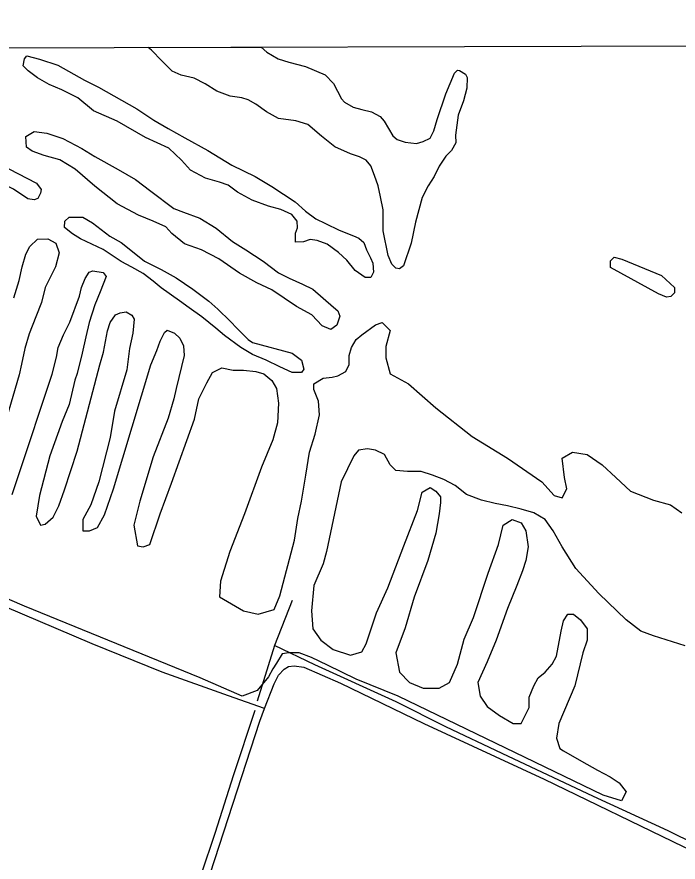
# Model space of a CAD drawing. Extents: x 3355724 to 3393621, y 594744 to 620174.
# Drawn here: x 3366177 to 3367591, y 616587 to 618395 of the extents above; entities that cross this region are included whole.
import ezdxf

# ---------------------------------------------------------------- set-up
doc = ezdxf.new("R2010")
doc.units = 0
for name, color, linetype in [('V-DTCH-CNTR', 7, 'Continuous'), ('V-GRID-FRAM', 7, 'Continuous'), ('V-SITE-VEGE', 7, 'Continuous'), ('V-TOPO-SHOR', 7, 'Continuous')]:
    doc.layers.add(name, color=color, linetype=linetype)

msp = doc.modelspace()

# ---------------------------------------------------------------- linework, layer by layer
at = {"layer": 'V-DTCH-CNTR'}
for points in [[(3366706.7, 616915.9), (3366629.6, 616942.8), (3366487.9, 616993.2), (3366338.5, 617053.9), (3366111.3, 617149.9), (3365886.1, 617254.2)], [(3366309.4, 615679.3), (3366369.3, 615870.8), (3366461.2, 616159.1), (3366524, 616355.4), (3366527, 616364.7), (3366581.1, 616533.8), (3366696.2, 616888.7), (3366706.7, 616915.9), (3366726.9, 616968.3), (3366736.4, 616986.8), (3366748.7, 616999.9), (3366757.6, 617005.4), (3366770, 617006.8), (3366790.6, 617004.1), (3366868.8, 616970), (3367047.3, 616883.3), (3367304.1, 616764.5), (3367601.4, 616620.5), (3367659.8, 616593.2), (3367711.3, 616575.5), (3367737.3, 616570.1), (3367758.6, 616569.4), (3367778.5, 616570.8), (3367806.8, 616572.4)]]:
    msp.add_lwpolyline(points, dxfattribs=at)
at = {"layer": 'V-GRID-FRAM'}
msp.add_lwpolyline([(3359807.6, 618312.1), (3391397.2, 618394.8), (3391452.7, 600211.2), (3359847.2, 600128.5), (3359807.6, 618312.1)], dxfattribs=at)
at = {"layer": 'V-SITE-VEGE'}
for p, q in [((3366457.8, 618329.5), (3366699.5, 618330.1)), ((3366465.1, 618323.9), (3366457.8, 618329.5)), ((3366487.2, 618300.5), (3366465.1, 618323.9)), ((3366699.5, 618330.1), (3366711.6, 618319.6)), ((3366711.6, 618319.6), (3366735.8, 618305.2)), ((3366735.8, 618305.2), (3366758.6, 618298.3)), ((3366509.4, 618278.4), (3366487.2, 618300.5)), ((3366758.6, 618298.3), (3366794.5, 618288.7)), ((3366794.5, 618288.7), (3366835.9, 618270.9)), ((3366528.7, 618270.2), (3366509.4, 618278.4)), ((3366556.4, 618264), (3366528.7, 618270.2)), ((3366835.9, 618270.9), (3366853.9, 618252.3)), ((3367094.2, 618230.1), (3367112.8, 618274.3)), ((3367112.8, 618274.3), (3367119, 618281.2)), ((3367119, 618281.2), (3367123.1, 618280.5)), ((3367123.1, 618280.5), (3367136.3, 618272.3)), ((3367136.3, 618272.3), (3367139.7, 618265.4)), ((3367139.7, 618265.4), (3367139.1, 618242.6)), ((3366579.9, 618251.7), (3366556.4, 618264)), ((3366604.7, 618235.8), (3366579.9, 618251.7)), ((3366853.9, 618252.3), (3366871.3, 618219.9)), ((3366633.1, 618225.5), (3366604.7, 618235.8)), ((3367075.7, 618175.5), (3367094.2, 618230.1)), ((3367139.1, 618242.6), (3367132.2, 618215.6)), ((3366657.9, 618221.5), (3366633.1, 618225.5)), ((3366671.8, 618217.4), (3366657.9, 618221.5)), ((3366688.3, 618208.4), (3366671.8, 618217.4)), ((3366871.3, 618219.9), (3366877.5, 618212.3)), ((3366877.5, 618212.3), (3366896.2, 618202)), ((3367132.2, 618215.6), (3367120.6, 618184.6)), ((3366710.5, 618191.9), (3366688.3, 618208.4)), ((3366896.2, 618202), (3366914.8, 618196.5)), ((3366914.8, 618196.5), (3366934.9, 618191.7)), ((3366736.7, 618177.5), (3366710.5, 618191.9)), ((3366773.3, 618172.7), (3366736.7, 618177.5)), ((3366934.9, 618191.7), (3366953.5, 618182.1)), ((3366953.5, 618182.1), (3366962.5, 618171.8)), ((3367068.2, 618151.3), (3367075.7, 618175.5)), ((3367120.6, 618184.6), (3367114.5, 618141.7)), ((3366798.9, 618164.5), (3366773.3, 618172.7)), ((3366828.6, 618139.7), (3366798.9, 618164.5)), ((3366962.5, 618171.8), (3366980.5, 618140.7)), ((3366857, 618117), (3366828.6, 618139.7)), ((3366980.5, 618140.7), (3366990.2, 618132.5)), ((3367060.6, 618135.4), (3367068.2, 618151.3)), ((3367114.5, 618141.7), (3367115.2, 618125.2)), ((3366990.2, 618132.5), (3367007.5, 618127)), ((3367007.5, 618127), (3367031.7, 618124.3)), ((3367031.7, 618124.3), (3367045.5, 618128.5)), ((3367045.5, 618128.5), (3367060.6, 618135.4)), ((3367115.2, 618125.2), (3367106.3, 618109.3)), ((3366890.2, 618101.9), (3366857, 618117)), ((3367106.3, 618109.3), (3367093.9, 618096.8)), ((3366909.5, 618095.7), (3366890.2, 618101.9)), ((3366924, 618088.1), (3366909.5, 618095.7)), ((3366933.7, 618076.4), (3366924, 618088.1)), ((3367093.9, 618096.8), (3367080.1, 618075.4)), ((3366941.4, 618055.7), (3366933.7, 618076.4)), ((3367080.1, 618075.4), (3367069.1, 618053.3)), ((3366949.7, 618033.7), (3366941.4, 618055.7)), ((3367069.1, 618053.3), (3367056.7, 618033.2)), ((3366954.6, 618010.2), (3366949.7, 618033.7)), ((3367056.7, 618033.2), (3367043.7, 618008.3)), ((3366960.2, 617981.9), (3366954.6, 618010.2)), ((3367043.7, 618008.3), (3367029.3, 617955.8)), ((3366960.3, 617937), (3366960.2, 617981.9)), ((3367029.3, 617955.8), (3367019.7, 617910.9)), ((3366970.8, 617884.6), (3366960.3, 617937)), ((3366205.1, 617903.5), (3366221.6, 617919.5)), ((3366221.6, 617919.5), (3366243.7, 617920.2)), ((3366243.7, 617920.2), (3366260.3, 617910.6)), ((3366260.3, 617910.6), (3366267.9, 617889.9)), ((3367019.7, 617910.9), (3367003.3, 617862.6)), ((3366188.6, 617860), (3366196.1, 617887.6)), ((3366196.1, 617887.6), (3366205.1, 617903.5)), ((3366267.9, 617889.9), (3366259.7, 617860.2)), ((3366978.4, 617866), (3366970.8, 617884.6)), ((3366181.8, 617831), (3366188.6, 617860)), ((3366259.7, 617860.2), (3366237.7, 617815.9)), ((3366331.6, 617848.6), (3366339.8, 617851.4)), ((3366339.8, 617851.4), (3366361.9, 617848)), ((3366987.4, 617857.7), (3366978.4, 617866)), ((3366995, 617856.3), (3366987.4, 617857.7)), ((3367003.3, 617862.6), (3366995, 617856.3)), ((3366315.7, 617816.1), (3366323.3, 617835.5)), ((3366323.3, 617835.5), (3366331.6, 617848.6)), ((3366368.2, 617839.7), (3366355.1, 617806.5)), ((3366361.9, 617848), (3366368.2, 617839.7)), ((3366170.8, 617793.7), (3366181.8, 617831)), ((3366237.7, 617815.9), (3366229.5, 617784.2)), ((3366311, 617797.5), (3366315.7, 617816.1)), ((3366290.4, 617742.2), (3366311, 617797.5)), ((3366355.1, 617806.5), (3366344.1, 617778.9)), ((3366229.5, 617784.2), (3366217.9, 617753.1)), ((3366344.1, 617778.9), (3366331.8, 617740.9)), ((3366387.7, 617757.6), (3366398, 617761.8)), ((3366398, 617761.8), (3366410.5, 617763.9)), ((3366410.5, 617763.9), (3366422.9, 617757)), ((3366217.9, 617753.1), (3366203.4, 617717.1)), ((3366276.6, 617714.5), (3366290.4, 617742.2)), ((3366371.2, 617723.7), (3366376.7, 617741)), ((3366376.7, 617741), (3366387.7, 617757.6)), ((3366422.9, 617757), (3366427.7, 617748)), ((3366427.7, 617748), (3366425.1, 617718.3)), ((3366943.7, 617736.5), (3366958.3, 617741.3)), ((3366958.3, 617741.3), (3366975.3, 617724.3)), ((3366331.8, 617740.9), (3366324.3, 617710.5)), ((3366362.3, 617678.1), (3366371.2, 617723.7)), ((3366492.7, 617719.9), (3366498.2, 617724.7)), ((3366498.2, 617724.7), (3366514.1, 617718.5)), ((3366914.5, 617714.5), (3366943.7, 617736.5)), ((3366975.3, 617724.3), (3366965.6, 617690.2)), ((3366203.4, 617717.1), (3366194.5, 617685.4)), ((3366265.6, 617687.6), (3366276.6, 617714.5)), ((3366324.3, 617710.5), (3366316.8, 617675.3)), ((3366425.1, 617718.3), (3366418.2, 617685.9)), ((3366483.8, 617701.2), (3366492.7, 617719.9)), ((3366514.1, 617718.5), (3366525.9, 617707.5)), ((3366525.9, 617707.5), (3366533.5, 617691)), ((3366902.3, 617704.8), (3366914.5, 617714.5)), ((3366261.6, 617666.9), (3366265.6, 617687.6)), ((3366476.2, 617681.2), (3366483.8, 617701.2)), ((3366533.5, 617691), (3366534.9, 617670.3)), ((3366887.7, 617670.7), (3366892.6, 617687.7)), ((3366892.6, 617687.7), (3366902.3, 617704.8)), ((3366965.6, 617690.2), (3366965.6, 617665.8)), ((3366194.5, 617685.4), (3366187, 617652.2)), ((3366316.8, 617675.3), (3366305.8, 617631.8)), ((3366354.8, 617650.5), (3366362.3, 617678.1)), ((3366418.2, 617685.9), (3366412.1, 617640.3)), ((3366463.9, 617650.8), (3366476.2, 617681.2)), ((3366534.9, 617670.3), (3366517.6, 617600)), ((3366887.7, 617651.2), (3366887.7, 617670.7)), ((3366187, 617652.2), (3366182.2, 617629.4)), ((3366252.7, 617631), (3366261.6, 617666.9)), ((3366383.7, 617385.6), (3366463.9, 617650.8)), ((3366880.4, 617636.6), (3366887.7, 617651.2)), ((3366965.6, 617665.8), (3366975.3, 617631.7)), ((3366305.8, 617466), (3366354.8, 617650.5)), ((3366412.1, 617640.3), (3366386.2, 617551.3)), ((3366583.4, 617612.2), (3366595.5, 617634.1)), ((3366595.5, 617634.1), (3366615, 617643.9)), ((3366615, 617643.9), (3366639.4, 617639)), ((3366639.4, 617639), (3366661.3, 617639)), ((3366661.3, 617639), (3366688.1, 617636.6)), ((3366688.1, 617636.6), (3366705.1, 617631.7)), ((3366863.3, 617626.8), (3366880.4, 617636.6)), ((3366182.2, 617629.4), (3366154.9, 617536.7)), ((3366179.2, 617410), (3366252.7, 617631)), ((3366301, 617617.9), (3366288.8, 617565.9)), ((3366305.8, 617631.8), (3366301, 617617.9)), ((3366705.1, 617631.7), (3366722.1, 617617.1)), ((3366722.1, 617617.1), (3366731.9, 617600)), ((3366812.2, 617609.8), (3366831.7, 617622)), ((3366831.7, 617622), (3366851.2, 617624.4)), ((3366851.2, 617624.4), (3366863.3, 617626.8)), ((3366975.3, 617631.7), (3367014.3, 617609.8)), ((3366517.6, 617600), (3366512.8, 617578.1)), ((3366566.3, 617578.1), (3366583.4, 617612.2)), ((3366731.9, 617600), (3366736.7, 617568.4)), ((3366812.2, 617597.6), (3366812.2, 617609.8)), ((3366822, 617573.2), (3366812.2, 617597.6)), ((3367014.3, 617609.8), (3367072.7, 617558.6)), ((3366288.8, 617565.9), (3366274.2, 617529.4)), ((3366512.8, 617578.1), (3366500.6, 617536.7)), ((3366556.6, 617534.2), (3366566.3, 617578.1)), ((3366736.7, 617568.4), (3366734.3, 617526.9)), ((3366824.4, 617544), (3366822, 617573.2)), ((3366386.2, 617551.3), (3366376.4, 617495.3)), ((3366814.6, 617502.6), (3366824.4, 617544)), ((3367072.7, 617558.6), (3367150.6, 617497.7)), ((3366274.2, 617529.4), (3366247.4, 617456.3)), ((3366500.6, 617536.7), (3366468.9, 617453.8)), ((3366507.9, 617397.8), (3366556.6, 617534.2)), ((3366734.3, 617526.9), (3366724.6, 617490.4)), ((3366376.4, 617495.3), (3366352.1, 617400.2)), ((3366724.6, 617490.4), (3366700.2, 617431.9)), ((3366802.5, 617463.6), (3366814.6, 617502.6)), ((3367150.6, 617497.7), (3367226.1, 617451.4)), ((3366926.6, 617470.9), (3366907.2, 617468.5)), ((3366943.7, 617468.5), (3366926.6, 617470.9)), ((3366247.4, 617456.3), (3366225.5, 617371)), ((3366279, 617383.2), (3366305.8, 617466)), ((3366468.9, 617453.8), (3366439.7, 617358.8)), ((3366795.2, 617414.9), (3366802.5, 617463.6)), ((3366897.4, 617456.3), (3366870.6, 617400.2)), ((3366907.2, 617468.5), (3366897.4, 617456.3)), ((3366963.2, 617458.7), (3366943.7, 617468.5)), ((3366975.3, 617436.8), (3366963.2, 617458.7)), ((3367343, 617451.4), (3367364.9, 617463.6)), ((3367364.9, 617463.6), (3367396.5, 617458.7)), ((3367396.5, 617458.7), (3367428.2, 617436.8)), ((3366987.5, 617424.6), (3366975.3, 617436.8)), ((3367226.1, 617451.4), (3367299.1, 617400.2)), ((3367347.8, 617410), (3367343, 617451.4)), ((3367428.2, 617436.8), (3367457.4, 617410)), ((3366700.2, 617431.9), (3366663.7, 617332)), ((3367011.9, 617422.2), (3366987.5, 617424.6)), ((3367041.1, 617422.2), (3367011.9, 617422.2)), ((3367065.4, 617414.9), (3367041.1, 617422.2)), ((3366167, 617373.4), (3366179.2, 617410)), ((3366352.1, 617400.2), (3366335, 617351.5)), ((3366483.5, 617332), (3366507.9, 617397.8)), ((3366785.4, 617358.8), (3366795.2, 617414.9)), ((3366870.6, 617400.2), (3366839, 617251.6)), ((3367089.8, 617405.1), (3367065.4, 617414.9)), ((3367114.1, 617392.9), (3367089.8, 617405.1)), ((3367299.1, 617400.2), (3367325.9, 617371)), ((3367352.7, 617385.6), (3367347.8, 617410)), ((3367457.4, 617410), (3367489, 617380.7)), ((3366266.9, 617349.1), (3366279, 617383.2)), ((3366364.2, 617329.6), (3366383.7, 617385.6)), ((3367043.5, 617378.3), (3367060.5, 617388.1)), ((3367060.5, 617388.1), (3367072.7, 617380.7)), ((3367072.7, 617380.7), (3367082.5, 617368.6)), ((3367138.5, 617373.4), (3367114.1, 617392.9)), ((3367343, 617366.1), (3367352.7, 617385.6)), ((3367489, 617380.7), (3367537.7, 617361.3)), ((3366225.5, 617371), (3366218.2, 617327.1)), ((3367033.8, 617339.3), (3367043.5, 617378.3)), ((3367082.5, 617368.6), (3367082.5, 617356.4)), ((3367170.1, 617361.3), (3367138.5, 617373.4)), ((3367325.9, 617371), (3367343, 617366.1)), ((3366254.7, 617324.7), (3366266.9, 617349.1)), ((3366335, 617351.5), (3366318, 617319.8)), ((3366439.7, 617358.8), (3366427.5, 617307.6)), ((3366778.1, 617322.3), (3366785.4, 617358.8)), ((3367082.5, 617356.4), (3367080, 617332)), ((3367199.3, 617353.9), (3367170.1, 617361.3)), ((3367226.1, 617349.1), (3367199.3, 617353.9)), ((3367255.3, 617341.8), (3367226.1, 617349.1)), ((3367537.7, 617361.3), (3367574.3, 617351.5)), ((3367574.3, 617351.5), (3367598.6, 617334.5)), ((3366218.2, 617327.1), (3366227.9, 617307.6)), ((3366349.6, 617302.8), (3366364.2, 617329.6)), ((3366461.6, 617266.2), (3366483.5, 617332)), ((3366663.7, 617332), (3366632.1, 617251.6)), ((3367004.6, 617263.8), (3367033.8, 617339.3)), ((3367080, 617332), (3367072.7, 617290.6)), ((3367282.1, 617334.5), (3367255.3, 617341.8)), ((3367306.4, 617319.8), (3367282.1, 617334.5)), ((3366227.9, 617307.6), (3366237.6, 617310.1)), ((3366237.6, 617310.1), (3366254.7, 617324.7)), ((3366318, 617319.8), (3366318, 617295.5)), ((3366427.5, 617307.6), (3366434.9, 617263.8)), ((3366770.8, 617276), (3366778.1, 617322.3)), ((3367206.6, 617266.2), (3367216.4, 617307.6)), ((3367216.4, 617307.6), (3367235.8, 617319.8)), ((3367235.8, 617319.8), (3367255.3, 617312.5)), ((3367255.3, 617312.5), (3367265.1, 617295.5)), ((3367323.5, 617295.5), (3367306.4, 617319.8)), ((3366318, 617295.5), (3366332.6, 617295.5)), ((3366332.6, 617295.5), (3366349.6, 617302.8)), ((3367072.7, 617290.6), (3367055.7, 617232.1)), ((3367265.1, 617295.5), (3367269.9, 617261.4)), ((3367343, 617261.4), (3367323.5, 617295.5)), ((3366739.2, 617156.6), (3366770.8, 617276)), ((3366434.9, 617263.8), (3366447, 617261.4)), ((3366447, 617261.4), (3366461.6, 617266.2)), ((3366970.5, 617173.6), (3367004.6, 617263.8)), ((3367184.7, 617205.3), (3367206.6, 617266.2)), ((3367269.9, 617261.4), (3367265.1, 617232.1)), ((3367372.2, 617215.1), (3367343, 617261.4)), ((3366193.8, 617134.7), (3365933.3, 617244.3)), ((3366632.1, 617251.6), (3366612.6, 617188.3)), ((3366839, 617251.6), (3366831.7, 617224.8)), ((3366831.7, 617224.8), (3366812.2, 617178.5)), ((3367055.7, 617232.1), (3367026.5, 617154.1)), ((3367265.1, 617232.1), (3367257.8, 617210.2)), ((3367153.1, 617110.3), (3367184.7, 617205.3)), ((3367257.8, 617210.2), (3367245.6, 617178.5)), ((3367420.9, 617161.5), (3367372.2, 617215.1)), ((3366612.6, 617188.3), (3366610.1, 617154.2)), ((3366812.2, 617178.5), (3366807.3, 617124.9)), ((3366946.1, 617120), (3366970.5, 617173.6)), ((3367245.6, 617178.5), (3367226.1, 617129.8)), ((3366610.1, 617154.2), (3366661.3, 617124.9)), ((3366727, 617127.3), (3366739.2, 617156.6)), ((3367026.5, 617154.1), (3367007, 617088.4)), ((3367479.3, 617105.4), (3367420.9, 617161.5)), ((3366568.8, 616981.2), (3366193.8, 617134.7)), ((3366692.9, 617117.6), (3366727, 617127.3)), ((3367226.1, 617129.8), (3367201.8, 617061.6)), ((3366661.3, 617124.9), (3366692.9, 617117.6)), ((3366807.3, 617124.9), (3366809.8, 617085.9)), ((3366924.2, 617054.3), (3366946.1, 617120)), ((3367133.6, 617064), (3367153.1, 617110.3)), ((3367345.4, 617103), (3367355.1, 617117.6)), ((3367355.1, 617117.6), (3367367.3, 617117.6)), ((3367367.3, 617117.6), (3367381.9, 617105.4)), ((3367340.5, 617081.1), (3367345.4, 617103)), ((3367381.9, 617105.4), (3367396.5, 617085.9)), ((3367510.9, 617081.1), (3367479.3, 617105.4)), ((3366809.8, 617085.9), (3366826.8, 617061.6)), ((3367007, 617088.4), (3366987.5, 617034.8)), ((3367330.8, 617027.5), (3367340.5, 617081.1)), ((3367396.5, 617085.9), (3367396.5, 617061.6)), ((3367537.7, 617071.3), (3367510.9, 617081.1)), ((3366826.8, 617061.6), (3366853.6, 617042.1)), ((3366914.5, 617037.2), (3366924.2, 617054.3)), ((3367119, 617010.4), (3367133.6, 617064)), ((3367201.8, 617061.6), (3367182.3, 617015.3)), ((3367396.5, 617061.6), (3367386.8, 617034.8)), ((3367605.9, 617049.4), (3367537.7, 617071.3)), ((3366853.6, 617042.1), (3366890.1, 617029.9)), ((3366890.1, 617029.9), (3366914.5, 617037.2)), ((3366744, 617032.3), (3366731.9, 617012.8)), ((3366758.7, 617034.8), (3366744, 617032.3)), ((3366780.6, 617034.8), (3366758.7, 617034.8)), ((3366807.3, 617025), (3366780.6, 617034.8)), ((3366841.4, 617008), (3366807.3, 617025)), ((3366987.5, 617034.8), (3366994.8, 616993.3)), ((3367321.1, 617010.4), (3367330.8, 617027.5)), ((3367386.8, 617034.8), (3367369.7, 616964.1)), ((3366724.6, 617000.7), (3366714.8, 616983.6)), ((3366731.9, 617012.8), (3366724.6, 617000.7)), ((3366902.3, 616978.7), (3366841.4, 617008)), ((3367101.9, 616971.4), (3367119, 617010.4)), ((3367182.3, 617015.3), (3367162.8, 616971.4)), ((3367306.4, 616993.3), (3367321.1, 617010.4)), ((3366714.8, 616983.6), (3366690.5, 616954.4)), ((3366994.8, 616993.3), (3367016.7, 616971.4)), ((3367291.8, 616981.2), (3367306.4, 616993.3)), ((3366658.8, 616942.2), (3366568.8, 616981.2)), ((3366992.4, 616942.2), (3366902.3, 616978.7)), ((3367016.7, 616971.4), (3367045.9, 616959.2)), ((3367080, 616959.2), (3367101.9, 616971.4)), ((3367162.8, 616971.4), (3367167.7, 616942.2)), ((3367272.4, 616939.7), (3367282.1, 616964.1)), ((3367282.1, 616964.1), (3367291.8, 616981.2)), ((3367369.7, 616964.1), (3367335.7, 616883.7)), ((3366690.5, 616954.4), (3366658.8, 616942.2)), ((3367045.9, 616959.2), (3367080, 616959.2)), ((3367430.6, 616730.2), (3366992.4, 616942.2)), ((3367167.7, 616942.2), (3367182.3, 616920.2)), ((3367272.4, 616917.8), (3367272.4, 616939.7)), ((3367182.3, 616920.2), (3367209.1, 616900.8)), ((3367255.3, 616883.7), (3367272.4, 616917.8)), ((3367209.1, 616900.8), (3367238.3, 616883.7)), ((3367238.3, 616883.7), (3367255.3, 616883.7)), ((3367335.7, 616883.7), (3367330.8, 616852)), ((3367330.8, 616852), (3367338.1, 616830.1)), ((3367338.1, 616830.1), (3367345.4, 616825.2)), ((3367345.4, 616825.2), (3367384.4, 616803.3)), ((3367384.4, 616803.3), (3367418.4, 616783.8)), ((3367418.4, 616783.8), (3367445.2, 616769.2)), ((3367445.2, 616769.2), (3367464.7, 616757)), ((3367464.7, 616757), (3367479.3, 616737.5)), ((3367469.6, 616718), (3367430.6, 616730.2)), ((3367479.3, 616737.5), (3367469.6, 616718))]:
    msp.add_line(p, q, dxfattribs=at)
for points in [[(3366918.9, 617912.1), (3366924.5, 617896.9), (3366932.8, 617879.7), (3366938.4, 617867.9), (3366939.8, 617848.6), (3366933.6, 617837.6), (3366921.9, 617837.5), (3366900.4, 617852.7), (3366882.4, 617874.7), (3366864.4, 617891.2), (3366840.2, 617908.4), (3366818.8, 617916.7), (3366804.3, 617918.7), (3366789.8, 617913.9), (3366772.6, 617913.1), (3366772.5, 617932.5), (3366777.3, 617943.5), (3366776.6, 617958), (3366764.8, 617972.5), (3366741.3, 617982.8), (3366715.1, 617990.3), (3366680.5, 618002.7), (3366648.7, 618019.9), (3366628.7, 618035), (3366610, 618041.2), (3366580.3, 618050.1), (3366548.5, 618067.3), (3366529.1, 618088.6), (3366502.2, 618114.1), (3366452.4, 618136.8), (3366391.6, 618171.8), (3366341.1, 618193.8), (3366307.2, 618222), (3366273.4, 618238.5), (3366246.4, 618250.2), (3366221.5, 618264.6), (3366201.5, 618279.1), (3366190.4, 618290.1), (3366193.8, 618305.3), (3366198.6, 618311.5), (3366225.6, 618304.7), (3366265, 618291.7), (3366321.6, 618259.4), (3366352, 618244.2), (3366433.6, 618198.2), (3366470.3, 618174.1), (3366500.7, 618156.2), (3366535.9, 618136.3), (3366585.7, 618108.8), (3366636.9, 618077.8), (3366686.6, 618053.1), (3366721.9, 618032.4), (3366772.4, 617999.4), (3366794.5, 617979.5), (3366816.6, 617962.9), (3366836.7, 617952.6), (3366866.4, 617938.9), (3366896.8, 617926.5), (3366907.9, 617921.7)], [(3366853.7, 617773.9), (3366863.3, 617766.3), (3366867.5, 617754.6), (3366861.3, 617735.2), (3366848.2, 617726.2), (3366829.6, 617734.4), (3366807.4, 617757.9), (3366774.9, 617775.1), (3366722.4, 617810.8), (3366689.9, 617825.9), (3366653.3, 617846.6), (3366609, 617877.5), (3366571.7, 617896.8), (3366535.8, 617909.1), (3366508.1, 617931.2), (3366495.6, 617945.6), (3366468.7, 617958), (3366436.9, 617971), (3366391.3, 617995.1), (3366344.2, 618033), (3366302.1, 618068.8), (3366268.9, 618089.4), (3366235.7, 618098.3), (3366210.1, 618107.9), (3366197.7, 618116.2), (3366196.3, 618138.9), (3366214.2, 618150), (3366241.1, 618145.9), (3366275.7, 618135), (3366316.4, 618113), (3366344.1, 618096.5), (3366393.9, 618068.3), (3366430.5, 618047), (3366463.7, 618022.2), (3366512.8, 617985), (3366533.5, 617977.5), (3366568.1, 617964.4), (3366603.3, 617943.1), (3366637.9, 617914.2), (3366666.3, 617896.3), (3366703.6, 617872.2), (3366736.1, 617847.5), (3366758.9, 617835.8), (3366788, 617823.4), (3366810.1, 617812.4)], [(3366120.6, 618090.1), (3366218.9, 618039.2), (3366229.2, 618025.6), (3366227.8, 618018.1), (3366221.7, 618006.5), (3366214.2, 618003.7), (3366200.6, 618005.7), (3366169.8, 618026.1), (3366125.4, 618047.9), (3366103.6, 618054.6), (3366096.1, 618061.4), (3366097.4, 618080.5), (3366102.8, 618090.8)], [(3366681.2, 617698.2), (3366766, 617675.6), (3366785.4, 617660.9), (3366790.3, 617641.4), (3366785.4, 617634.1), (3366766, 617634.1), (3366739.2, 617646.3), (3366710, 617660.9), (3366680.7, 617673.1), (3366655.7, 617687.8), (3366621.1, 617713.3), (3366602.5, 617729.1), (3366572.7, 617753.2), (3366545.7, 617772.5), (3366525, 617787.6), (3366485.6, 617815.1), (3366468.3, 617829.6), (3366446.9, 617846.1), (3366423.3, 617859.2), (3366399.8, 617871.5), (3366361.8, 617897), (3366313.4, 617920.4), (3366296.2, 617930.7), (3366278.9, 617944.4), (3366279.5, 617957.6), (3366289.2, 617966.6), (3366318.2, 617966.6), (3366338.9, 617954.2), (3366375.6, 617926), (3366400.4, 617912.3), (3366424.7, 617893), (3366450.2, 617872.3), (3366485.5, 617854.5), (3366518, 617836.6), (3366553.2, 617812.5), (3366587.8, 617787.1), (3366606.5, 617769.8), (3366632.8, 617744.4), (3366648, 617728.5), (3366671.5, 617705.1)], [(3367554.9, 617841.7), (3367582.8, 617816.1), (3367582.8, 617804.3), (3367575.2, 617796.6), (3367565.5, 617795.2), (3367548.8, 617802.8), (3367446.4, 617858.9), (3367446.4, 617872.8), (3367454, 617881.1), (3367470.7, 617876.3)]]:
    msp.add_lwpolyline(points, close=True, dxfattribs=at)
at = {"layer": 'V-TOPO-SHOR'}
msp.add_line((3366765.5, 617146.5), (3366728.2, 617050.6), dxfattribs=at)
for points in [[(3367706.6, 616588.1), (3367652.5, 616613.3), (3367628.5, 616624.5), (3367569.7, 616654), (3367410, 616727.6), (3367214.3, 616819.7), (3367094, 616876.7), (3366988.2, 616929.7), (3366814, 617009.4), (3366728.2, 617050.6), (3366690.5, 616931.1)], [(3366685.7, 616911.7), (3366639.8, 616771.4), (3366601.4, 616650.5), (3366570.5, 616559.2), (3366555.4, 616511.5), (3366548.6, 616481.1), (3366512.4, 616371.6), (3366510.9, 616367.1)]]:
    msp.add_lwpolyline(points, dxfattribs=at)

doc.saveas('drawing.dxf')
